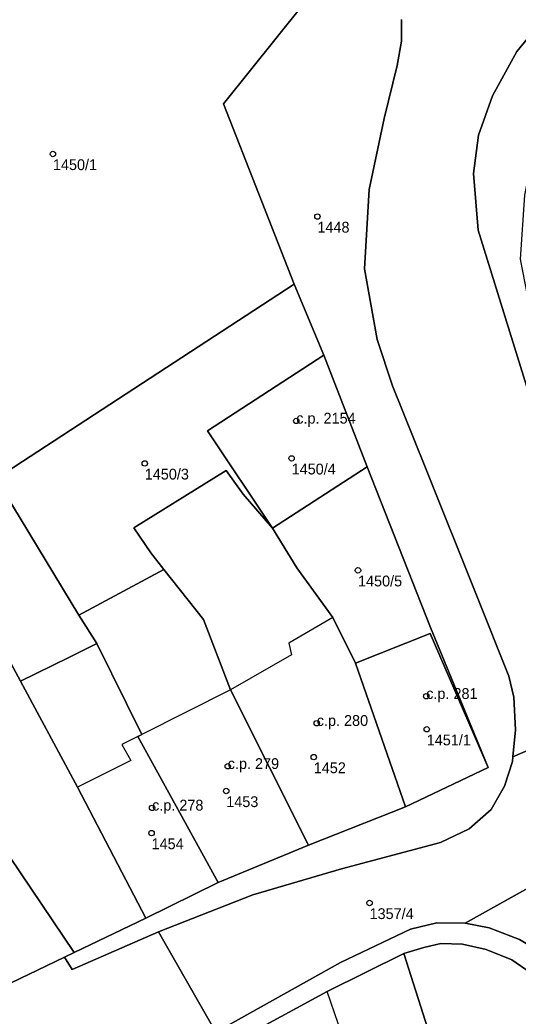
# Model space of a CAD drawing. Extents: x -878211 to -870363, y -1058464 to -1052522.
# Drawn here: x -874899.4 to -874853.2, y -1056309.4 to -1056217.1 of the extents above; entities that cross this region are included whole.
import ezdxf

# ---------------------------------------------------------------- set-up
doc = ezdxf.new("R2010")
doc.units = 0
for name, color, linetype in [('Definiční body', 7, 'Continuous'), ('Polygon budovy', 7, 'Continuous'), ('Polygon parcely', 7, 'Continuous')]:
    doc.layers.add(name, color=color, linetype=linetype)

msp = doc.modelspace()

# ---------------------------------------------------------------- linework, layer by layer
at = {"layer": 'Definiční body'}
for centre in [(-874896.31, -1056229.55994), (-874871.8, -1056235.34994), (-874873.76, -1056254.27994), (-874887.8, -1056258.21994), (-874874.19, -1056257.74994), (-874868.04, -1056268.11994), (-874861.72, -1056279.77994), (-874871.86, -1056282.27994), (-874861.67, -1056282.83994), (-874872.14, -1056285.41994), (-874880.11, -1056286.26994), (-874880.25, -1056288.55994), (-874887.12, -1056290.11994), (-874887.17, -1056292.45994), (-874866.97, -1056298.92994)]:
    msp.add_circle(centre, 0.25, dxfattribs=at)
at = {"layer": 'Polygon budovy'}
for points in [[(-874881.97, -1056255.19), (-874875.95, -1056264.22), (-874867.2, -1056258.53), (-874871.22, -1056248.18)], [(-874879.84, -1056279.2), (-874872.63, -1056293.58), (-874863.64, -1056290.04), (-874868.26, -1056276.71), (-874870.36, -1056272.5), (-874874.46, -1056274.86), (-874874.21, -1056275.94)], [(-874861.34, -1056273.96), (-874868.26, -1056276.71), (-874863.64, -1056290.04), (-874855.99, -1056286.39)], [(-874888.43, -1056283.51), (-874881.01, -1056297.02), (-874872.63, -1056293.58), (-874879.84, -1056279.2), (-874888.08, -1056283.33)], [(-874889.1, -1056285.74), (-874894.02, -1056288.19), (-874887.71, -1056300.33), (-874881.01, -1056297.02), (-874888.43, -1056283.51), (-874889.92, -1056284.25)], [(-874881.17, -1056312.72), (-874877.21, -1056322.39), (-874873.23, -1056320.2), (-874872.53, -1056321.33), (-874869.4, -1056319.55), (-874870, -1056318.43), (-874867.5, -1056317.02), (-874870.91, -1056307.13)]]:
    msp.add_lwpolyline(points, close=True, dxfattribs=at)
at = {"layer": 'Polygon parcely'}
for points in [[(-874900.63, -1056259.04), (-874873.94, -1056241.6), (-874880.51, -1056224.9), (-874868.23, -1056209.6), (-874872.79, -1056205.66), (-874878.09, -1056202.43), (-874884.6, -1056199.92), (-874889.74, -1056198.59), (-874895.32, -1056198.31), (-874899.24, -1056198.7), (-874903.59, -1056199.64)], [(-874868.23, -1056209.6), (-874880.51, -1056224.9), (-874873.94, -1056241.6), (-874871.22, -1056248.18), (-874867.2, -1056258.53), (-874861.31, -1056273.42), (-874855.99, -1056286.39), (-874863.64, -1056290.04), (-874872.63, -1056293.58), (-874881.01, -1056297.02), (-874887.71, -1056300.33), (-874894.33, -1056303.51), (-874895.23, -1056303.94), (-874894.54, -1056305.09), (-874886.54, -1056301.59), (-874877.78, -1056298.18), (-874869.56, -1056295.77), (-874860.38, -1056293.34), (-874857.74, -1056292.06), (-874855.71, -1056290.27), (-874854.45, -1056288.11), (-874853.73, -1056285.82), (-874853.69, -1056285.39), (-874853.44, -1056282.88), (-874853.59, -1056279.86), (-874854.05, -1056277.91), (-874857.01, -1056270.57), (-874861.84, -1056258.47), (-874864.84, -1056251.02), (-874866.25, -1056246.73), (-874867.43, -1056240.19), (-874867, -1056232.85), (-874865.62, -1056226.28), (-874864.41, -1056221.37), (-874864.01, -1056219.12), (-874864, -1056217.11)], [(-874850.19, -1056216.28), (-874853.32, -1056220.08), (-874855.58, -1056224.18), (-874856.86, -1056227.82), (-874857.35, -1056231.35), (-874856.91, -1056236.6), (-874848.78, -1056262.77), (-874848.2, -1056273.39), (-874847.73, -1056275.56), (-874845.56, -1056281.86), (-874844.25, -1056280.92), (-874834.05, -1056273.7), (-874843.68, -1056260.27), (-874848.93, -1056253.79), (-874849.6, -1056251.68), (-874852.13, -1056243.74), (-874852.97, -1056239.31), (-874852.57, -1056233.37), (-874851.84, -1056229.63), (-874850.44, -1056226.24), (-874848.68, -1056223.19), (-874841.19, -1056214.37)], [(-874864, -1056217.11), (-874864.01, -1056219.12), (-874864.41, -1056221.37), (-874865.62, -1056226.28), (-874867, -1056232.85), (-874867.43, -1056240.19), (-874866.25, -1056246.73), (-874864.84, -1056251.02), (-874861.84, -1056258.47), (-874857.01, -1056270.57), (-874854.05, -1056277.91), (-874853.59, -1056279.86), (-874853.44, -1056282.88), (-874853.69, -1056285.39), (-874845.56, -1056281.86), (-874847.73, -1056275.56), (-874848.2, -1056273.39), (-874848.78, -1056262.77), (-874856.91, -1056236.6), (-874857.35, -1056231.35), (-874856.86, -1056227.82), (-874855.58, -1056224.18), (-874853.32, -1056220.08), (-874850.19, -1056216.28)], [(-874832.56, -1056311.43), (-874834.67, -1056309.32), (-874836.26, -1056307.28), (-874838.91, -1056303.5), (-874837.86, -1056303.39), (-874838.75, -1056301.38), (-874842.1, -1056291.88), (-874858.1, -1056300.81), (-874855.9, -1056301.24), (-874853.08, -1056302.3), (-874851.32, -1056303.35), (-874849.53, -1056304.93), (-874848.34, -1056306.37), (-874844.39, -1056311.78)], [(-874844.39, -1056311.78), (-874848.34, -1056306.37), (-874849.53, -1056304.93), (-874851.32, -1056303.35), (-874853.08, -1056302.3), (-874855.9, -1056301.24), (-874858.1, -1056300.81), (-874860.72, -1056300.76), (-874863.16, -1056301.35), (-874869.66, -1056304.44), (-874881.22, -1056310.9)], [(-874881.17, -1056312.72), (-874870.91, -1056307.13), (-874863.79, -1056303.61), (-874861.94, -1056303.05), (-874860.35, -1056302.69), (-874858.35, -1056302.75), (-874856.17, -1056303.24), (-874853.78, -1056304.19), (-874851.58, -1056305.71), (-874849.9, -1056307.62), (-874848.15, -1056310.07)]]:
    msp.add_lwpolyline(points, dxfattribs=at)
for points in [[(-874887.24, -1056266.49), (-874888.81, -1056264.17), (-874880.26, -1056258.87), (-874878.68, -1056261.05), (-874875.95, -1056264.22), (-874881.97, -1056255.19), (-874871.22, -1056248.18), (-874873.94, -1056241.6), (-874900.63, -1056259.04), (-874904.79, -1056252.96), (-874905.73, -1056253.47), (-874900.06, -1056262.1), (-874893.9, -1056272.28), (-874886.02, -1056268.04)], [(-874941.22, -1056260.36), (-874932.01, -1056263.9), (-874927.94, -1056266.41), (-874926.57, -1056268.03), (-874921.99, -1056275.08), (-874915.4, -1056285.25), (-874910.93, -1056292.72), (-874902.8, -1056307.58), (-874901.88, -1056307.12), (-874895.23, -1056303.94), (-874894.33, -1056303.51), (-874909.3, -1056281.38), (-874910.65, -1056279.44), (-874915.13, -1056273.01), (-874918.64, -1056267.98), (-874920.26, -1056265.81), (-874923.08, -1056262.04), (-874926.95, -1056256.86), (-874927.78, -1056255.75), (-874932.88, -1056249.53), (-874933.61, -1056248.23), (-874933.97, -1056247.41), (-874937.21, -1056245.86)], [(-874875.95, -1056264.22), (-874867.2, -1056258.53), (-874871.22, -1056248.18), (-874881.97, -1056255.19)], [(-874911.57, -1056259.08), (-874902.23, -1056273.37), (-874901.05, -1056275.18), (-874899.32, -1056278.38), (-874894.85, -1056276.18), (-874892.24, -1056274.9), (-874893.9, -1056272.28), (-874900.06, -1056262.1), (-874905.73, -1056253.47), (-874909.85, -1056256.86), (-874908.03, -1056258.86), (-874908.95, -1056259.62), (-874910.67, -1056257.54), (-874911.4, -1056258.14), (-874911.92, -1056258.55)], [(-874875.95, -1056264.22), (-874878.68, -1056261.05), (-874880.26, -1056258.87), (-874888.81, -1056264.17), (-874887.24, -1056266.49), (-874886.02, -1056268.04), (-874882.36, -1056272.67), (-874879.84, -1056279.2), (-874872.63, -1056293.58), (-874863.64, -1056290.04), (-874868.26, -1056276.71), (-874870.36, -1056272.5), (-874873.71, -1056267.89)], [(-874855.99, -1056286.39), (-874861.31, -1056273.42), (-874867.2, -1056258.53), (-874875.95, -1056264.22), (-874873.71, -1056267.89), (-874870.36, -1056272.5), (-874868.26, -1056276.71), (-874861.34, -1056273.96)], [(-874889.48, -1056280.45), (-874888.08, -1056283.33), (-874888.43, -1056283.51), (-874881.01, -1056297.02), (-874872.63, -1056293.58), (-874879.84, -1056279.2), (-874882.36, -1056272.67), (-874886.02, -1056268.04), (-874893.9, -1056272.28), (-874892.24, -1056274.9)], [(-874894.33, -1056303.51), (-874887.71, -1056300.33), (-874894.02, -1056288.19), (-874899.32, -1056278.38), (-874901.05, -1056275.18), (-874902.23, -1056273.37), (-874904.17, -1056274.77), (-874902.82, -1056276.67), (-874909.3, -1056281.38)], [(-874868.26, -1056276.71), (-874863.64, -1056290.04), (-874855.99, -1056286.39), (-874861.34, -1056273.96)], [(-874887.71, -1056300.33), (-874881.01, -1056297.02), (-874888.43, -1056283.51), (-874888.08, -1056283.33), (-874889.48, -1056280.45), (-874892.24, -1056274.9), (-874894.85, -1056276.18), (-874899.32, -1056278.38), (-874894.02, -1056288.19)], [(-874886.54, -1056301.59), (-874881.22, -1056310.9), (-874869.66, -1056304.44), (-874863.16, -1056301.35), (-874860.72, -1056300.76), (-874858.1, -1056300.81), (-874842.1, -1056291.88), (-874845.56, -1056281.86), (-874853.69, -1056285.39), (-874853.73, -1056285.82), (-874854.45, -1056288.11), (-874855.71, -1056290.27), (-874857.74, -1056292.06), (-874860.38, -1056293.34), (-874869.56, -1056295.77), (-874877.78, -1056298.18)], [(-874881.22, -1056310.9), (-874886.54, -1056301.59), (-874894.54, -1056305.09), (-874895.23, -1056303.94), (-874901.88, -1056307.12), (-874901.47, -1056308.26), (-874902.16, -1056309.87), (-874913.81, -1056324.98), (-874931, -1056340.89), (-874964.95, -1056371.04), (-874960.83, -1056377.33), (-874960.07, -1056376.07), (-874947.65, -1056364.74), (-874921.27, -1056342.74), (-874905.41, -1056329.51), (-874884.82, -1056312.95)], [(-874853.78, -1056304.19), (-874856.17, -1056303.24), (-874858.35, -1056302.75), (-874860.35, -1056302.69), (-874861.94, -1056303.05), (-874863.79, -1056303.61), (-874859.34, -1056317.55), (-874859.8, -1056319.18), (-874858.31, -1056324.95), (-874857.51, -1056327.46), (-874847.95, -1056325.13), (-874836.53, -1056327.36), (-874838.05, -1056324.25), (-874839.69, -1056321.22), (-874841.11, -1056319.16), (-874842.64, -1056317.17), (-874848.15, -1056310.07), (-874849.9, -1056307.62), (-874851.58, -1056305.71)], [(-874874.06, -1056329.15), (-874873.66, -1056330.02), (-874870.59, -1056336.52), (-874866.91, -1056334.8), (-874867.49, -1056333.55), (-874859.74, -1056331.67), (-874856.43, -1056330.89), (-874857.51, -1056327.46), (-874858.31, -1056324.95), (-874859.8, -1056319.18), (-874859.34, -1056317.55), (-874863.79, -1056303.61), (-874870.91, -1056307.13), (-874881.17, -1056312.72), (-874877.21, -1056322.39)]]:
    msp.add_lwpolyline(points, close=True, dxfattribs=at)

# ---------------------------------------------------------------- texts
at = {"layer": 'Definiční body'}
for s, p in [('1450/1', (-874896.31, -1056231.049)), ('1448', (-874871.8, -1056236.839)), ('c.p. 2154', (-874873.76, -1056254.53)), ('1450/3', (-874887.8, -1056259.709)), ('1450/4', (-874874.19, -1056259.239)), ('1450/5', (-874868.04, -1056269.609)), ('c.p. 281', (-874861.72, -1056280.03)), ('c.p. 280', (-874871.86, -1056282.53)), ('1451/1', (-874861.67, -1056284.329)), ('c.p. 279', (-874880.11, -1056286.52)), ('1452', (-874872.14, -1056286.909)), ('c.p. 278', (-874887.12, -1056290.37)), ('1453', (-874880.25, -1056290.049)), ('1454', (-874887.17, -1056293.949)), ('1357/4', (-874866.97, -1056300.419))]:
    msp.add_text(s, height=0.999996, dxfattribs=at).set_placement(p)

doc.saveas('drawing.dxf')
